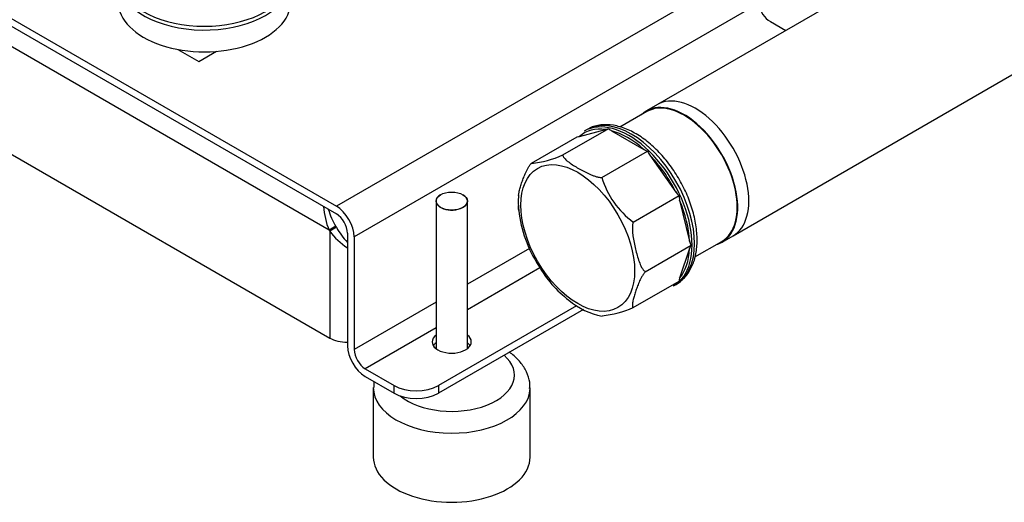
# Model space of a CAD drawing. Extents: x -132501 to 411300, y -42818 to 427495.
# Tile 309 of 330: x 251728 to 252042, y 242045 to 242199. Entities that reach past the tile are written whole.
import ezdxf

# ---------------------------------------------------------------- set-up
doc = ezdxf.new("R2010")
doc.units = 0
doc.header["$LTSCALE"] = 50
for name, color, linetype in [('00ID6685_KAPPE-6', 7, 'CONTINUOUS'), ('405809_-_FT_STUT', 7, 'CONTINUOUS'), ('91040265_-_FT_ST', 7, 'CONTINUOUS'), ('96055565_-_VIBRA', 7, 'CONTINUOUS'), ('96158847_-_FT_RO', 7, 'CONTINUOUS'), ('96308586', 7, 'CONTINUOUS'), ('96400418_FT_STRE', 7, 'CONTINUOUS'), ('96402776_BLECHSC', 7, 'CONTINUOUS'), ('96402777_GUMMISC', 7, 'CONTINUOUS'), ('BOLZEN_DIN_976_1', 7, 'CONTINUOUS'), ('Default', 7, 'CONTINUOUS'), ('SCHEIBE_DIN_125_', 7, 'CONTINUOUS')]:
    doc.layers.add(name, color=color, linetype=linetype)

# ---------------------------------------------------------------- blocks, each defined once
blk = doc.blocks.new('SE3')
at = {"layer": '00ID6685_KAPPE-6', "color": 7, "linetype": 'Continuous'}
for p, q in [((350.159, 86.638), (351.619, 87.481)), ((350.687, 87.232), (351.517, 87.449)), ((350.916, 87.445), (350.838, 87.4)), ((351.712, 87.41), (352.737, 86.818)), ((349.155, 86.375), (350.616, 87.218)), ((351.4, 85.921), (352.86, 86.764)), ((352.932, 86.632), (353.761, 85.457)), ((348.746, 85.351), (348.736, 85.154)), ((352.403, 84.5), (353.864, 85.343)), ((353.882, 85.197), (354.199, 83.887)), ((352.787, 82.916), (354.247, 83.759)), ((354.199, 83.651), (353.882, 82.708)), ((352.403, 81.775), (353.864, 82.618)), ((353.688, 82.463), (353.766, 82.508))]:
    blk.add_line(p, q, dxfattribs=at)
for centre, radius, start, end in [((351.23, 88.561), 1.148, 284.477, 289.8125), ((351.853, 87.69), 0.314, 221.8369, 243.1782), ((350.589, 87.544), 0.327, 274.6097, 287.4428), ((352.993, 87.239), 0.492, 238.71, 254.3176), ((353.322, 86.93), 0.491, 199.7588, 217.3496), ((348.813, 89.67), 3.318, 275.895, 293.9416), ((354.01, 86.699), 2.724, 196.5953, 233.8543), ((354.2, 85.746), 0.525, 213.3619, 230.152), ((350.791, 85.13), 2.055, 179.3347, 187.3139), ((354.38, 85.333), 0.517, 178.8629, 195.23), ((352.741, 85.305), 4.012, 186.2427, 213.1824), ((354.604, 83.967), 0.413, 191.0785, 210.2016), ((354.704, 83.489), 0.531, 149.4063, 162.1768), ((352.556, 84.922), 3.654, 209.7402, 232.8748), ((354.099, 82.618), 0.235, 157.4206, 179.9316), ((351.795, 83.664), 2.197, 228.9045, 259.9874), ((351.022, 84.939), 3.453, 276.4439, 293.5869)]:
    blk.add_arc(centre, radius, start, end, dxfattribs=at)
for centre, major_axis, start_param, end_param in [((352.263, 84.931), (1.425, -2.468), 0, 3.141593), ((352.341, 84.977), (-1.425, 2.468), 3.141593, 6.283185), ((352.224, 84.909), (1.398, -2.421), 2.722089, 3.246937), ((352.224, 84.909), (-1.398, 2.421), 5.235363, 5.760211), ((352.224, 84.909), (1.398, -2.421), 1.465452, 1.9903), ((352.224, 84.909), (1.398, -2.421), 0.837133, 1.361982), ((352.224, 84.909), (1.398, -2.421), 0.208815, 0.733663)]:
    blk.add_ellipse(centre, major_axis=major_axis, ratio=0.57735, start_param=start_param, end_param=end_param, dxfattribs=at)
blk.add_ellipse((350.633, 83.991), major_axis=(-1.282, 2.221), ratio=0.57735, dxfattribs=at)
for points, knots in [([(353.787, 82.535), (353.86, 82.579), (354.013, 82.674), (354.212, 82.936), (354.365, 83.282), (354.443, 83.694), (354.443, 84.157), (354.365, 84.654), (354.21, 85.165), (353.987, 85.668), (353.704, 86.145), (353.372, 86.581), (353, 86.957), (352.601, 87.262), (352.187, 87.48), (351.77, 87.602), (351.374, 87.612), (351.085, 87.542), (350.961, 87.465), (350.935, 87.448)], [0, 0, 0, 0, 0.0381327, 0.0956288, 0.1540063, 0.214518, 0.2767527, 0.3396312, 0.4024144, 0.4650389, 0.5275983, 0.5902283, 0.6530406, 0.716196, 0.7798153, 0.8437805, 0.9070414, 0.9680581, 0.9834926, 0.9834926, 0.9834926, 0.9834926]), ([(348.743, 85.348), (348.746, 85.38), (348.752, 85.414), (348.77, 85.494), (348.782, 85.541), (348.81, 85.636), (348.825, 85.685), (348.858, 85.784), (348.876, 85.833), (348.914, 85.935), (348.935, 85.986), (348.97, 86.065), (348.982, 86.092), (349.008, 86.147), (349.022, 86.174), (349.053, 86.231), (349.07, 86.259), (349.099, 86.302), (349.109, 86.317), (349.131, 86.346), (349.143, 86.361), (349.155, 86.375)], [0.1525651, 0.1525651, 0.1525651, 0.1525651, 0.25, 0.25, 0.375, 0.375, 0.5, 0.5, 0.625, 0.625, 0.75, 0.75, 0.8125, 0.8125, 0.875, 0.875, 0.9375, 0.9375, 0.96875, 0.96875, 1, 1, 1, 1]), ([(350.159, 86.638), (350.158, 86.626), (350.16, 86.615), (350.168, 86.594), (350.173, 86.583), (350.193, 86.552), (350.209, 86.532), (350.246, 86.494), (350.266, 86.475), (350.309, 86.438), (350.332, 86.421), (350.401, 86.369), (350.45, 86.336), (350.552, 86.271), (350.604, 86.24), (350.711, 86.178), (350.766, 86.148), (350.878, 86.089), (350.936, 86.061), (351.026, 86.02), (351.056, 86.007), (351.119, 85.983), (351.151, 85.971), (351.218, 85.95), (351.252, 85.94), (351.306, 85.93), (351.324, 85.926), (351.361, 85.922), (351.381, 85.921), (351.4, 85.921)], [0, 0, 0, 0, 0.03125, 0.03125, 0.0625, 0.0625, 0.125, 0.125, 0.1875, 0.1875, 0.25, 0.25, 0.375, 0.375, 0.5, 0.5, 0.625, 0.625, 0.75, 0.75, 0.8125, 0.8125, 0.875, 0.875, 0.9375, 0.9375, 0.96875, 0.96875, 1, 1, 1, 1]), ([(348.751, 84.868), (348.75, 84.878), (348.749, 84.889), (348.745, 84.936), (348.742, 84.973), (348.742, 85.016), (348.742, 85.022), (348.742, 85.028)], [0.7943447, 0.7943447, 0.7943447, 0.7943447, 0.8125, 0.8125, 0.875, 0.875, 0.88455681, 0.88455681, 0.88455681, 0.88455681]), ([(352.403, 84.5), (352.396, 84.482), (352.391, 84.464), (352.383, 84.426), (352.38, 84.407), (352.374, 84.35), (352.373, 84.313), (352.374, 84.238), (352.376, 84.201), (352.382, 84.128), (352.387, 84.092), (352.401, 83.984), (352.414, 83.914), (352.441, 83.775), (352.457, 83.706), (352.49, 83.569), (352.508, 83.501), (352.546, 83.368), (352.566, 83.302), (352.613, 83.174), (352.638, 83.111), (352.685, 83.026), (352.701, 82.999), (352.73, 82.962), (352.74, 82.951), (352.762, 82.931), (352.774, 82.922), (352.787, 82.916)], [0, 0, 0, 0, 0.03125, 0.03125, 0.0625, 0.0625, 0.125, 0.125, 0.1875, 0.1875, 0.25, 0.25, 0.375, 0.375, 0.5, 0.5, 0.625, 0.625, 0.75, 0.75, 0.875, 0.875, 0.9375, 0.9375, 0.96875, 0.96875, 1, 1, 1, 1]), ([(352.787, 82.916), (352.774, 82.902), (352.762, 82.887), (352.74, 82.857), (352.73, 82.843), (352.701, 82.799), (352.684, 82.771), (352.653, 82.714), (352.639, 82.686), (352.613, 82.632), (352.601, 82.606), (352.566, 82.527), (352.546, 82.475), (352.507, 82.374), (352.49, 82.324), (352.457, 82.226), (352.441, 82.177), (352.413, 82.082), (352.401, 82.035), (352.386, 81.968), (352.382, 81.945), (352.376, 81.903), (352.374, 81.882), (352.373, 81.843), (352.374, 81.825), (352.38, 81.802), (352.383, 81.794), (352.391, 81.782), (352.396, 81.778), (352.403, 81.775)], [0, 0, 0, 0, 0.03125, 0.03125, 0.0625, 0.0625, 0.125, 0.125, 0.1875, 0.1875, 0.25, 0.25, 0.375, 0.375, 0.5, 0.5, 0.625, 0.625, 0.75, 0.75, 0.8125, 0.8125, 0.875, 0.875, 0.9375, 0.9375, 0.96875, 0.96875, 1, 1, 1, 1])]:
    blk.add_open_spline(points, degree=3, knots=knots, dxfattribs=at)
at = {"layer": '405809_-_FT_STUT', "color": 7, "linetype": 'Continuous'}
for p, q in [((353.174, 88.246), (352.82, 88.042)), ((352.832, 88.02), (351.975, 87.525)), ((354.37, 83.388), (355.223, 83.88)), ((355.235, 83.859), (355.589, 84.063))]:
    blk.add_line(p, q, dxfattribs=at)
for centre, major_axis, start_param, end_param in [((354.381, 86.154), (1.207, -2.091), 0, 3.141593), ((354.028, 85.95), (1.207, -2.091), 0, 3.285172), ((354.028, 85.95), (1.195, -2.07), 0, 3.141593), ((354.028, 85.95), (1.207, -2.091), 6.139606, 6.283185)]:
    blk.add_ellipse(centre, major_axis=major_axis, ratio=0.57735, start_param=start_param, end_param=end_param, dxfattribs=at)
at = {"layer": '91040265_-_FT_ST', "color": 7, "linetype": 'Continuous'}
blk.add_line((356.775, 90.897), (357.271, 90.611), dxfattribs=at)
blk.add_ellipse((357.835, 92.733), major_axis=(1.06, 1.836), ratio=0.57735, start_param=0, end_param=3.141593, dxfattribs=at)
at = {"layer": '96055565_-_VIBRA', "color": 7, "linetype": 'Continuous'}
for p, q in [((344.114, 79.208), (344.114, 77.004)), ((349.114, 77.004), (349.114, 79.208))]:
    blk.add_line(p, q, dxfattribs=at)
for centre, major_axis, start_param, end_param in [((346.614, 79.616), (-2, 0), 0.608453, 3.725633), ((346.614, 79.208), (2.5, 0), 3.135101, 6.27236), ((346.614, 77.004), (-2.5, 0), 0, 3.141593)]:
    blk.add_ellipse(centre, major_axis=major_axis, ratio=0.57735, start_param=start_param, end_param=end_param, dxfattribs=at)
blk.add_open_spline([(349.099, 79.186), (349.104, 79.26), (349.111, 79.432), (349.008, 79.731), (348.814, 80.035), (348.607, 80.232), (348.474, 80.331), (348.447, 80.35)], degree=3, knots=[0, 0, 0, 0, 0.0342679, 0.094035, 0.1538321, 0.2163887, 0.2317239, 0.2317239, 0.2317239, 0.2317239], dxfattribs=at)
blk.add_open_spline([(344.135, 79.412), (344.128, 79.352), (344.127, 79.291), (344.126, 79.222)], degree=3, dxfattribs=at)
at = {"layer": '96158847_-_FT_RO', "color": 7, "linetype": 'Continuous'}
for p, q in [((355.589, 84.063), (402.258, 111.007)), ((359.62, 91.968), (353.174, 88.246))]:
    blk.add_line(p, q, dxfattribs=at)
blk.add_ellipse((354.381, 86.154), major_axis=(1.207, -2.091), ratio=0.57735, start_param=0, end_param=3.141593, dxfattribs=at)
at = {"layer": '96308586', "color": 7, "linetype": 'Continuous'}
for p, q in [((320.38, 98.028), (342.937, 85.005)), ((320.38, 97.783), (342.937, 84.76)), ((354.288, 91.559), (342.937, 85.005)), ((355.941, 91.207), (343.502, 84.025)), ((337.88, 90.007), (338.552, 89.618)), ((338.552, 89.618), (339.118, 89.945)), ((343.29, 84.148), (343.29, 80.555)), ((343.502, 84.025), (343.502, 80.433)), ((349.092, 83.66), (347.114, 82.518)), ((349.427, 83.037), (347.114, 81.701)), ((346.114, 81.94), (343.502, 80.433)), ((350.589, 81.83), (346.189, 79.29)), ((350.811, 81.713), (346.189, 79.045)), ((346.114, 81.124), (343.856, 79.82)), ((343.856, 79.82), (344.775, 79.29)), ((343.856, 79.575), (344.775, 79.045)), ((344.775, 79.045), (344.775, 79.29)), ((346.189, 79.29), (346.189, 79.045))]:
    blk.add_line(p, q, dxfattribs=at)
for centre, major_axis, start_param, end_param in [((342.937, 84.352), (-0.4, 0.693), 3.926991, 5.497787), ((342.937, 84.352), (-0.25, 0.433), 3.926991, 5.497787), ((346.614, 80.678), (-0.625, 0), 0, 3.785094), ((346.614, 80.678), (-0.625, 0), 5.639684, 6.283185), ((343.856, 80.229), (-0.4, 0.693), 0.785398, 2.356194), ((343.856, 80.229), (-0.25, 0.433), 0.785398, 2.356194), ((346.614, 80.433), (0.625, 0), 2.498092, 2.795302), ((346.614, 80.433), (0.625, 0), 0.346291, 0.643501), ((345.482, 79.698), (-1, 0), 0.785398, 2.356194), ((345.482, 79.453), (1, 0), 3.926991, 5.497787)]:
    blk.add_ellipse(centre, major_axis=major_axis, ratio=0.57735, start_param=start_param, end_param=end_param, dxfattribs=at)
at = {"layer": '96400418_FT_STRE', "color": 7, "linetype": 'Continuous'}
for p, q in [((342.706, 84.24), (320.61, 96.997)), ((320.592, 93.578), (342.724, 80.8)), ((342.918, 84.363), (342.706, 84.24)), ((342.706, 84.24), (342.724, 84.208)), ((342.937, 84.331), (342.724, 84.208)), ((342.724, 84.208), (342.724, 80.8)), ((342.937, 84.331), (342.918, 84.363))]:
    blk.add_line(p, q, dxfattribs=at)
for centre, radius, start, end in [((344.662, 85.094), 2.134, 182.7004, 203.6012), ((344.943, 85.576), 2.361, 196.4816, 210.9454), ((344.442, 85.475), 2.134, 216.3988, 237.2996), ((345, 85.477), 2.361, 209.0546, 223.5184)]:
    blk.add_arc(centre, radius, start, end, dxfattribs=at)
blk.add_ellipse((343.29, 81.127), major_axis=(0.8, 0), ratio=0.57735, start_param=3.926991, end_param=4.712389, dxfattribs=at)
at = {"layer": '96402776_BLECHSC', "color": 7, "linetype": 'Continuous'}
for centre, end_param in [((338.729, 92.333), 2.785894), ((338.729, 92.211), 2.902316)]:
    blk.add_ellipse(centre, major_axis=(-2.75, 0), ratio=0.57735, start_param=0, end_param=end_param, dxfattribs=at)
at = {"layer": '96402777_GUMMISC', "color": 7, "linetype": 'Continuous'}
for centre, end_param in [((338.729, 92.211), 2.902316), ((338.729, 91.517), 3.141593)]:
    blk.add_ellipse(centre, major_axis=(-2.75, 0), ratio=0.57735, start_param=0, end_param=end_param, dxfattribs=at)
at = {"layer": 'BOLZEN_DIN_976_1', "color": 7, "linetype": 'Continuous'}
for p, q in [((346.114, 85.168), (346.114, 80.461)), ((346.26, 85.373), (346.26, 85.373)), ((346.967, 85.373), (346.967, 85.373)), ((347.114, 80.461), (347.114, 85.168))]:
    blk.add_line(p, q, dxfattribs=at)
blk.add_ellipse((346.614, 85.168), major_axis=(-0.5, 0), ratio=0.57735, dxfattribs=at)
for start_param, end_param in [(2.356194, 6.283185), (0, 0.785398)]:
    blk.add_ellipse((346.614, 85.168), major_axis=(0.5, 0), ratio=0.57735, start_param=start_param, end_param=end_param, dxfattribs=at)
at = {"layer": 'SCHEIBE_DIN_125_', "color": 7, "linetype": 'Continuous'}
for start_param, end_param in [(2.831748, 2.995159), (0.146434, 0.309845)]:
    blk.add_ellipse((346.614, 80.433), major_axis=(0.525, 0), ratio=0.57735, start_param=start_param, end_param=end_param, dxfattribs=at)

msp = doc.modelspace()

# ---------------------------------------------------------------- block references
at = {"layer": 'Default', "xscale": 10, "yscale": 10, "zscale": 10}
msp.add_blockref('SE3', (248399.7068, 241289.7787), dxfattribs=at)

doc.saveas('drawing.dxf')
